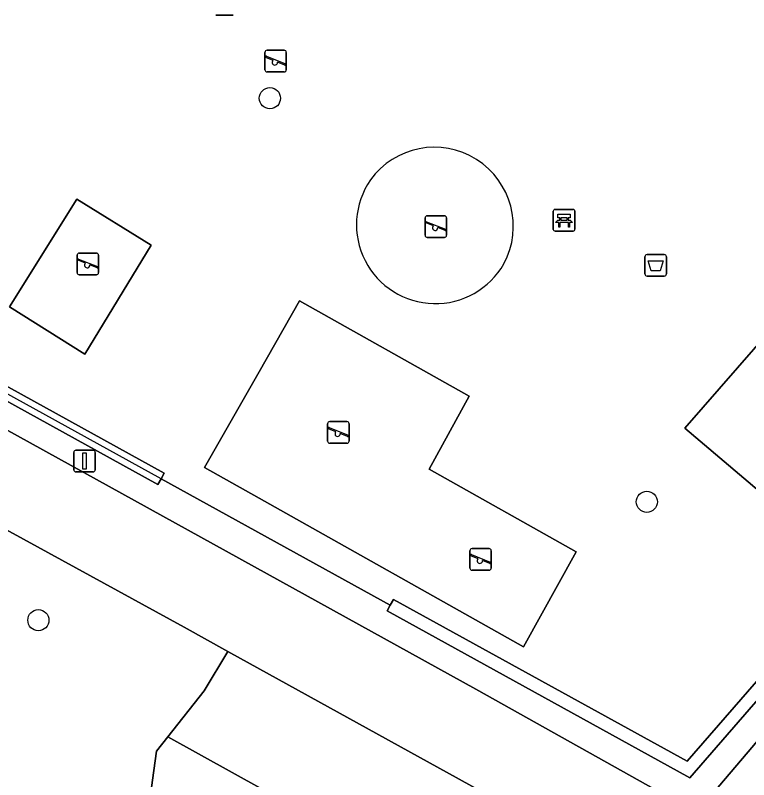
# Model space of a CAD drawing. Extents: x 158352 to 159489, y 383828 to 384603.
# Drawn here: x 158988.73 to 159022.62, y 384087.57 to 384122.89 of the extents above; entities that cross this region are included whole.
import ezdxf

# ---------------------------------------------------------------- set-up
doc = ezdxf.new("R2010")
doc.units = 0
for name, color, linetype in [('IMGEO_Afvalbak', 7, 'Continuous'), ('IMGEO_Bank', 7, 'Continuous'), ('IMGEO_Boom', 7, 'Continuous'), ('IMGEO_Groenvoorziening', 7, 'Continuous'), ('IMGEO_Haag', 7, 'Continuous'), ('IMGEO_Hek', 7, 'Continuous'), ('IMGEO_Lichtmast', 7, 'Continuous'), ('IMGEO_Speelvoorziening', 7, 'Continuous'), ('IMGEO_Terreindeel_open', 7, 'Continuous'), ('IMGEO_Terreindeel_zand', 7, 'Continuous'), ('IMGEO_Voetpad_gesloten', 7, 'Continuous')]:
    doc.layers.add(name, color=color, linetype=linetype)

msp = doc.modelspace()

# ---------------------------------------------------------------- linework, layer by layer
at = {"layer": 'IMGEO_Afvalbak'}
for p, q in [((159017.825, 384110.935), (159017.825, 384111.735)), ((159017.825, 384111.735), (159017.825, 384110.935)), ((159017.925, 384111.835), (159018.715, 384111.835)), ((159018.715, 384111.835), (159017.925, 384111.835)), ((159018.815, 384111.735), (159018.815, 384110.935)), ((159018.815, 384110.935), (159018.815, 384111.735)), ((159018.715, 384110.835), (159017.925, 384110.835)), ((159017.925, 384110.835), (159018.715, 384110.835))]:
    msp.add_line(p, q, dxfattribs=at)
msp.add_lwpolyline([(159017.968, 384111.549), (159018.672, 384111.549), (159018.523, 384111.079), (159018.117, 384111.079), (159017.968, 384111.549)], dxfattribs=at)
for centre, start, end in [((159017.925, 384111.735), 90, 180), ((159017.925, 384111.735), 90, 180), ((159018.715, 384111.735), 0, 90), ((159018.715, 384111.735), 360, 90), ((159017.925, 384110.935), 180, 270), ((159017.925, 384110.935), 180, 270), ((159018.715, 384110.935), 270, 0), ((159018.715, 384110.935), 270, 0)]:
    msp.add_arc(centre, 0.1, start, end, dxfattribs=at)
at = {"layer": 'IMGEO_Bank'}
for p, q in [((159013.588, 384112.992), (159013.588, 384113.833)), ((159013.588, 384113.833), (159013.588, 384112.992)), ((159013.663, 384113.917), (159014.504, 384113.917)), ((159014.504, 384113.917), (159013.663, 384113.917)), ((159014.588, 384113.842), (159014.588, 384113.001)), ((159014.588, 384113.001), (159014.588, 384113.842)), ((159013.897, 384113.423), (159013.897, 384113.529)), ((159013.941, 384113.529), (159013.941, 384113.423)), ((159014.229, 384113.535), (159013.947, 384113.535)), ((159014.235, 384113.423), (159014.235, 384113.529)), ((159014.279, 384113.529), (159014.279, 384113.423)), ((159014.285, 384113.315), (159013.892, 384113.315)), ((159013.947, 384113.417), (159014.229, 384113.417)), ((159014.513, 384112.917), (159013.672, 384112.917)), ((159013.672, 384112.917), (159014.513, 384112.917))]:
    msp.add_line(p, q, dxfattribs=at)
for points in [[(159013.891, 384113.535), (159013.805, 384113.535), (159013.805, 384113.696), (159014.368, 384113.696), (159014.368, 384113.535), (159014.285, 384113.535)], [(159013.835, 384113.315), (159013.693, 384113.315), (159013.805, 384113.417), (159013.891, 384113.417)], [(159013.885, 384113.308), (159013.885, 384113.101), (159013.842, 384113.101), (159013.842, 384113.308)], [(159014.285, 384113.417), (159014.368, 384113.417), (159014.48, 384113.315), (159014.341, 384113.315)], [(159014.335, 384113.308), (159014.335, 384113.101), (159014.291, 384113.101), (159014.291, 384113.308)]]:
    msp.add_lwpolyline(points, dxfattribs=at)
for centre, radius, start, end in [((159013.666, 384113.839), 0.0779, 92.4484, 184.2845), ((159013.666, 384113.839), 0.0779, 92.4484, 184.2845), ((159014.51, 384113.839), 0.0779, 2.4484, 94.2845), ((159014.51, 384113.839), 0.0779, 2.4484, 94.2845), ((159013.89, 384113.528), 0.00671, 2.8957, 87.1043), ((159013.947, 384113.528), 0.00671, 92.8957, 177.1043), ((159014.229, 384113.528), 0.00671, 2.8957, 87.1043), ((159014.286, 384113.528), 0.00671, 92.8957, 177.1043), ((159013.835, 384113.308), 0.00671, 2.8957, 87.1043), ((159013.892, 384113.308), 0.00671, 92.8957, 177.1043), ((159013.89, 384113.424), 0.00671, 272.8957, 357.1043), ((159013.947, 384113.424), 0.00671, 182.8957, 267.1043), ((159014.229, 384113.424), 0.00671, 272.8957, 357.1043), ((159014.286, 384113.424), 0.00671, 182.8957, 267.1043), ((159014.284, 384113.308), 0.00671, 2.8957, 87.1043), ((159014.341, 384113.308), 0.00671, 92.8957, 177.1043), ((159013.666, 384112.995), 0.0779, 182.4484, 274.2845), ((159013.666, 384112.995), 0.0779, 182.4484, 274.2845), ((159014.51, 384112.995), 0.0779, 272.4484, 4.2845), ((159014.51, 384112.995), 0.0779, 272.4484, 4.2845)]:
    msp.add_arc(centre, radius, start, end, dxfattribs=at)
at = {"layer": 'IMGEO_Boom'}
for centre in [(159000.496, 384119.055), (159017.912, 384100.412), (158989.798, 384094.943)]:
    msp.add_circle(centre, 0.489, dxfattribs=at)
at = {"layer": 'IMGEO_Groenvoorziening'}
for points in [[(159042.658, 384113.356), (159018.539, 384139.342), (159017.685, 384138.543), (159031.431, 384123.721), (159031.208, 384123.521), (159032.087, 384122.573), (159035.361, 384119.017), (159035.582, 384119.22), (159041.633, 384112.651), (159035.726, 384105.859), (159035.499, 384106.056), (159024.956, 384093.932), (159025.182, 384093.736), (159019.903, 384087.666), (159005.914, 384095.377), (159006.059, 384095.639), (158995.468, 384101.477), (158995.324, 384101.215), (158973.859, 384113.046)], [(158974.148, 384113.572), (158995.613, 384101.74), (158995.468, 384101.477), (159006.059, 384095.639), (159006.204, 384095.902), (159019.769, 384088.425), (159024.729, 384094.129), (159024.956, 384093.932), (159035.499, 384106.056), (159035.273, 384106.253), (159040.827, 384112.64), (159035.141, 384118.814), (159035.361, 384119.017), (159032.087, 384122.573), (159031.208, 384123.521)], [(158973.859, 384113.046), (158974.003, 384113.309), (158958.114, 384122.156), (158957.416, 384120.813), (159010.004, 384091.761), (159019.535, 384086.424), (159021.018, 384087.01), (159031.21, 384098.995), (159042.94, 384112.144)], [(158987.145, 384086.756), (158993.223, 384083.365), (158994.554, 384083.754), (158995.249, 384088.897), (158995.773, 384089.557), (158997.457, 384091.677), (158998.55, 384093.503), (158996.536, 384094.615), (158952.93, 384118.493)], [(158998.55, 384093.503), (158997.457, 384091.677), (158995.773, 384089.557), (159019.7, 384076.298), (159018.724, 384081.221)], [(159016.671, 384083.501), (158998.55, 384093.503)]]:
    msp.add_lwpolyline(points, dxfattribs=at)
for points in [[(158991.944, 384107.234), (158988.467, 384109.415), (158991.581, 384114.396), (158995.015, 384112.265)], [(158974.148, 384113.572), (158974.003, 384113.309), (158973.859, 384113.046), (158995.324, 384101.215), (158995.468, 384101.477), (158995.613, 384101.74)], [(159014.654, 384098.105), (159012.217, 384093.715), (159000, 384100.58), (158997.479, 384101.997), (159000, 384106.422), (159001.861, 384109.688), (159009.705, 384105.297), (159007.852, 384101.913)], [(159030.479, 384102.484), (159026.539, 384097.994), (159019.667, 384103.819), (159023.683, 384108.414)], [(159006.204, 384095.902), (159006.059, 384095.639), (159005.914, 384095.377), (159019.903, 384087.666), (159025.182, 384093.736), (159024.956, 384093.932), (159024.729, 384094.129), (159019.769, 384088.425)], [(158994.554, 384083.754), (158995.651, 384084.074), (158996.325, 384081.705), (158998.651, 384082.349), (158999.408, 384079.998), (159000, 384080.164), (159001.785, 384080.663), (159002.48, 384078.304), (159004.859, 384078.965), (159005.552, 384076.594), (159007.962, 384077.254), (159008.61, 384074.922), (159010.985, 384075.598), (159011.697, 384073.186), (159013.961, 384071.769), (159014.66, 384071.9), (159014.372, 384073.396), (159015.846, 384073.647), (159016.152, 384072.153), (159020.332, 384072.898), (159019.929, 384075.142), (159019.7, 384076.298), (158995.773, 384089.557), (158995.249, 384088.897)]]:
    msp.add_lwpolyline(points, close=True, dxfattribs=at)
for centre, radius, start, end in [((159008.095, 384113.14), 3.649, 331.667, 144.0737), ((159008.14, 384113.211), 3.645, 145.3935, 330.3472)]:
    msp.add_arc(centre, radius, start, end, dxfattribs=at)
at = {"layer": 'IMGEO_Haag'}
for points in [[(158974.148, 384113.572), (158974.003, 384113.309), (158973.859, 384113.046), (158995.324, 384101.215), (158995.468, 384101.477), (158995.613, 384101.74)], [(159006.204, 384095.902), (159006.059, 384095.639), (159005.914, 384095.377), (159019.903, 384087.666), (159025.182, 384093.736), (159024.956, 384093.932), (159024.729, 384094.129), (159019.769, 384088.425)]]:
    msp.add_lwpolyline(points, close=True, dxfattribs=at)
at = {"layer": 'IMGEO_Hek'}
for points in [[(158995.468, 384101.477), (158974.003, 384113.309)], [(159006.059, 384095.639), (158995.468, 384101.477)]]:
    msp.add_lwpolyline(points, dxfattribs=at)
at = {"layer": 'IMGEO_Lichtmast'}
for p, q in [((158991.434, 384101.893), (158991.434, 384102.693)), ((158991.434, 384102.693), (158991.434, 384101.893)), ((158991.534, 384102.793), (158992.324, 384102.793)), ((158992.324, 384102.793), (158991.534, 384102.793)), ((158992.424, 384102.693), (158992.424, 384101.893)), ((158992.424, 384101.893), (158992.424, 384102.693)), ((158992.324, 384101.793), (158991.534, 384101.793)), ((158991.534, 384101.793), (158992.324, 384101.793))]:
    msp.add_line(p, q, dxfattribs=at)
msp.add_lwpolyline([(158991.854, 384102.668), (158992.004, 384102.668), (158992.004, 384101.918), (158991.854, 384101.918), (158991.854, 384102.668)], dxfattribs=at)
for centre, start, end in [((158991.534, 384102.693), 90, 180), ((158991.534, 384102.693), 90, 180), ((158992.324, 384102.693), 0, 90), ((158992.324, 384102.693), 360, 90), ((158991.534, 384101.893), 180, 270), ((158991.534, 384101.893), 180, 270), ((158992.324, 384101.893), 270, 0), ((158992.324, 384101.893), 270, 0)]:
    msp.add_arc(centre, 0.1, start, end, dxfattribs=at)
at = {"layer": 'IMGEO_Speelvoorziening'}
for p, q in [((158998.791, 384122.885), (158998.001, 384122.885)), ((158998.001, 384122.885), (158998.791, 384122.885)), ((159000.364, 384121.268), (159001.154, 384121.268)), ((159001.154, 384121.268), (159000.364, 384121.268)), ((159000.264, 384120.368), (159000.264, 384121.168)), ((159000.264, 384121.168), (159000.264, 384120.368)), ((159000.647, 384120.796), (159000.308, 384120.933)), ((159000.333, 384120.993), (159001.209, 384120.64)), ((159001.254, 384121.168), (159001.254, 384120.368)), ((159001.254, 384120.368), (159001.254, 384121.168)), ((159001.185, 384120.58), (159000.845, 384120.717)), ((159001.154, 384120.268), (159000.364, 384120.268)), ((159000.364, 384120.268), (159001.154, 384120.268)), ((159007.668, 384112.727), (159007.668, 384113.527)), ((159007.668, 384113.527), (159007.668, 384112.727)), ((159007.768, 384113.627), (159008.558, 384113.627)), ((159008.558, 384113.627), (159007.768, 384113.627)), ((159008.658, 384113.527), (159008.658, 384112.727)), ((159008.658, 384112.727), (159008.658, 384113.527)), ((159008.051, 384113.155), (159007.712, 384113.292)), ((159007.737, 384113.352), (159008.613, 384112.999)), ((159008.589, 384112.939), (159008.249, 384113.076)), ((159008.558, 384112.627), (159007.768, 384112.627)), ((159007.768, 384112.627), (159008.558, 384112.627)), ((158991.59, 384111.002), (158991.59, 384111.802)), ((158991.59, 384111.802), (158991.59, 384111.002)), ((158991.69, 384111.902), (158992.48, 384111.902)), ((158992.48, 384111.902), (158991.69, 384111.902)), ((158992.58, 384111.802), (158992.58, 384111.002)), ((158992.58, 384111.002), (158992.58, 384111.802)), ((158991.973, 384111.43), (158991.634, 384111.567)), ((158991.659, 384111.627), (158992.535, 384111.274)), ((158992.511, 384111.214), (158992.171, 384111.351)), ((158992.48, 384110.902), (158991.69, 384110.902)), ((158991.69, 384110.902), (158992.48, 384110.902)), ((159003.161, 384103.218), (159003.161, 384104.018)), ((159003.161, 384104.018), (159003.161, 384103.218)), ((159003.261, 384104.118), (159004.051, 384104.118)), ((159004.051, 384104.118), (159003.261, 384104.118)), ((159004.151, 384104.018), (159004.151, 384103.218)), ((159004.151, 384103.218), (159004.151, 384104.018)), ((159003.544, 384103.646), (159003.205, 384103.783)), ((159003.23, 384103.843), (159004.106, 384103.49)), ((159004.082, 384103.43), (159003.742, 384103.567)), ((159004.051, 384103.118), (159003.261, 384103.118)), ((159003.261, 384103.118), (159004.051, 384103.118)), ((159009.735, 384097.348), (159009.735, 384098.148)), ((159009.735, 384098.148), (159009.735, 384097.348)), ((159009.804, 384097.973), (159010.68, 384097.62)), ((159009.835, 384098.248), (159010.625, 384098.248)), ((159010.625, 384098.248), (159009.835, 384098.248)), ((159010.725, 384098.148), (159010.725, 384097.348)), ((159010.725, 384097.348), (159010.725, 384098.148)), ((159010.118, 384097.776), (159009.779, 384097.913)), ((159010.656, 384097.56), (159010.316, 384097.697)), ((159010.625, 384097.248), (159009.835, 384097.248)), ((159009.835, 384097.248), (159010.625, 384097.248))]:
    msp.add_line(p, q, dxfattribs=at)
for centre, radius, start, end in [((159000.364, 384121.168), 0.1, 90, 180), ((159000.364, 384121.168), 0.1, 90, 180), ((159001.154, 384121.168), 0.1, 0, 90), ((159001.154, 384121.168), 0.1, 360, 90), ((159000.321, 384120.963), 0.0327, 68.078, 248.078), ((159000.726, 384120.706), 0.12, 130.9928, 5.1632), ((159001.197, 384120.61), 0.0327, 248.078, 68.078), ((159000.364, 384120.368), 0.1, 180, 270), ((159000.364, 384120.368), 0.1, 180, 270), ((159001.154, 384120.368), 0.1, 270, 0), ((159001.154, 384120.368), 0.1, 270, 0), ((159007.768, 384113.527), 0.1, 90, 180), ((159007.768, 384113.527), 0.1, 90, 180), ((159008.558, 384113.527), 0.1, 0, 90), ((159008.558, 384113.527), 0.1, 360, 90), ((159007.725, 384113.322), 0.0327, 68.078, 248.078), ((159008.13, 384113.065), 0.12, 130.9928, 5.1632), ((159008.601, 384112.969), 0.0327, 248.078, 68.078), ((159007.768, 384112.727), 0.1, 180, 270), ((159007.768, 384112.727), 0.1, 180, 270), ((159008.558, 384112.727), 0.1, 270, 0), ((159008.558, 384112.727), 0.1, 270, 0), ((158991.69, 384111.802), 0.1, 90, 180), ((158991.69, 384111.802), 0.1, 90, 180), ((158992.48, 384111.802), 0.1, 0, 90), ((158992.48, 384111.802), 0.1, 360, 90), ((158991.647, 384111.597), 0.0327, 68.078, 248.078), ((158992.052, 384111.34), 0.12, 130.9928, 5.1632), ((158991.69, 384111.002), 0.1, 180, 270), ((158991.69, 384111.002), 0.1, 180, 270), ((158992.48, 384111.002), 0.1, 270, 0), ((158992.48, 384111.002), 0.1, 270, 0), ((158992.523, 384111.244), 0.0327, 248.078, 68.078), ((159003.261, 384104.018), 0.1, 90, 180), ((159003.261, 384104.018), 0.1, 90, 180), ((159004.051, 384104.018), 0.1, 0, 90), ((159004.051, 384104.018), 0.1, 360, 90), ((159003.218, 384103.813), 0.0327, 68.078, 248.078), ((159003.623, 384103.556), 0.12, 130.9928, 5.1632), ((159004.094, 384103.46), 0.0327, 248.078, 68.078), ((159003.261, 384103.218), 0.1, 180, 270), ((159003.261, 384103.218), 0.1, 180, 270), ((159004.051, 384103.218), 0.1, 270, 0), ((159004.051, 384103.218), 0.1, 270, 0), ((159009.835, 384098.148), 0.1, 90, 180), ((159009.835, 384098.148), 0.1, 90, 180), ((159009.792, 384097.943), 0.0327, 68.078, 248.078), ((159010.625, 384098.148), 0.1, 0, 90), ((159010.625, 384098.148), 0.1, 360, 90), ((159010.197, 384097.686), 0.12, 130.9928, 5.1632), ((159010.668, 384097.59), 0.0327, 248.078, 68.078), ((159009.835, 384097.348), 0.1, 180, 270), ((159009.835, 384097.348), 0.1, 180, 270), ((159010.625, 384097.348), 0.1, 270, 0), ((159010.625, 384097.348), 0.1, 270, 0)]:
    msp.add_arc(centre, radius, start, end, dxfattribs=at)
at = {"layer": 'IMGEO_Terreindeel_open'}
msp.add_lwpolyline([(158991.944, 384107.234), (158995.015, 384112.265), (158991.581, 384114.396), (158988.467, 384109.415)], close=True, dxfattribs=at)
at = {"layer": 'IMGEO_Terreindeel_zand'}
for points in [[(159012.217, 384093.715), (159014.654, 384098.105), (159007.852, 384101.913), (159009.705, 384105.297), (159001.861, 384109.688), (159000, 384106.422), (158997.479, 384101.997), (159000, 384100.58)], [(159026.539, 384097.994), (159030.479, 384102.484), (159023.683, 384108.414), (159019.667, 384103.819)]]:
    msp.add_lwpolyline(points, close=True, dxfattribs=at)
for centre, radius, start, end in [((159008.095, 384113.14), 3.649, 331.667, 144.0737), ((159008.14, 384113.211), 3.645, 145.3935, 330.3472)]:
    msp.add_arc(centre, radius, start, end, dxfattribs=at)
at = {"layer": 'IMGEO_Voetpad_gesloten'}
for points in [[(158957.416, 384120.813), (158955.922, 384121.638), (158955.021, 384122.136), (158952.93, 384118.493), (158996.536, 384094.615), (158998.55, 384093.503), (159016.671, 384083.501)], [(159017.936, 384082.576), (159019.535, 384086.424), (159010.004, 384091.761), (158957.416, 384120.813)], [(159047.076, 384115.629), (159042.94, 384112.144), (159031.21, 384098.995), (159021.018, 384087.01), (159019.535, 384086.424), (159017.936, 384082.576)]]:
    msp.add_lwpolyline(points, dxfattribs=at)

doc.saveas('drawing.dxf')
